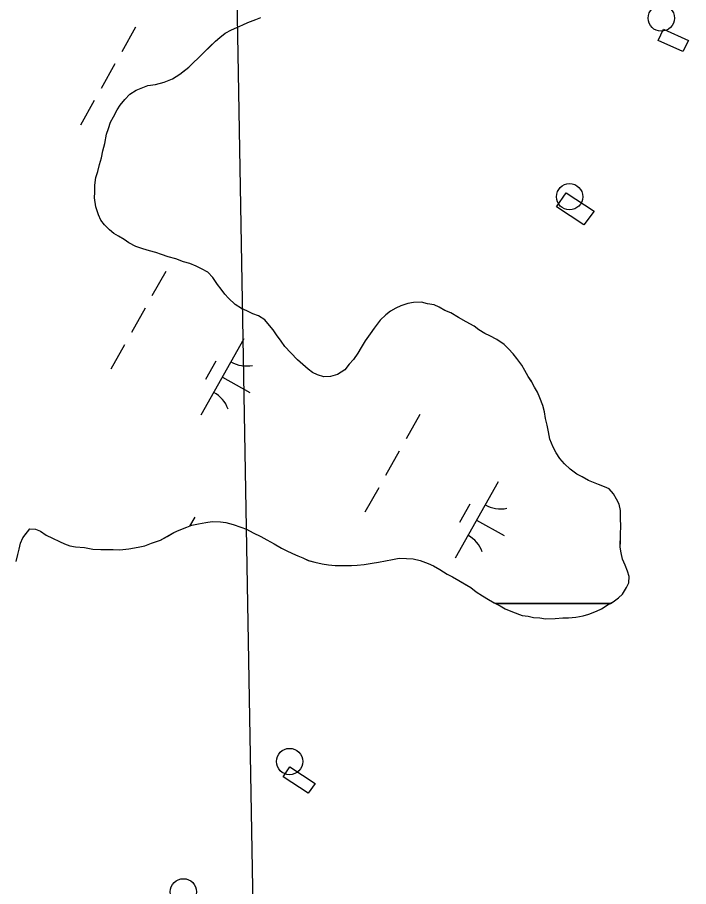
# Model space of a CAD drawing. Extents: x 3913936 to 3933962, y 195330 to 217741.
# Drawn here: x 3930332.3 to 3930715.2, y 210166.4 to 210662.2 of the extents above; entities that cross this region are included whole.
import ezdxf

# ---------------------------------------------------------------- set-up
doc = ezdxf.new("R2010")
doc.units = 0
for name, color, linetype in [('V-BLDG-OTLN', 7, 'Continuous'), ('V-DOMW-TANK', 7, 'Continuous'), ('V-GRID-MAJR', 7, 'Continuous'), ('V-TOPO-SHOR', 7, 'Continuous'), ('V-WETL-SWMP', 7, 'Continuous')]:
    doc.layers.add(name, color=color, linetype=linetype)

msp = doc.modelspace()

# ---------------------------------------------------------------- linework, layer by layer
at = {"layer": 'V-BLDG-OTLN'}
for points in [[(3930700.76, 210655.46), (3930715.17, 210649.01), (3930711.95, 210642.75), (3930697.86, 210649.09)], [(3930645.39, 210562.17), (3930661.32, 210551.71), (3930655.36, 210543.9), (3930639.73, 210554.05)], [(3930487.74, 210234.67), (3930502.19, 210225.2), (3930498.15, 210219.71), (3930483.8, 210229.09)]]:
    msp.add_lwpolyline(points, close=True, dxfattribs=at)
at = {"layer": 'V-DOMW-TANK'}
for centre in [(3930699.59, 210661.78), (3930647.27, 210559.9), (3930487.58, 210237.76), (3930427, 210163.41)]:
    msp.add_circle(centre, 7.5, dxfattribs=at)
at = {"layer": 'V-GRID-MAJR'}
msp.add_line((3930530.76, 206551.74), (3930437.16, 211826.22), dxfattribs=at)
at = {"layer": 'V-TOPO-SHOR'}
for points in [[(3930384.83, 210541.01), (3930382.01, 210543.89), (3930379.87, 210546.56), (3930378.52, 210549.54), (3930377.03, 210554.18), (3930376.33, 210559.36), (3930376.41, 210562.49), (3930376.49, 210566.44), (3930377.13, 210570.78), (3930378.2, 210574.24), (3930379.07, 210578.23), (3930380.3, 210582.16), (3930380.98, 210586.11), (3930382.09, 210590.29), (3930383.17, 210595.49), (3930384.2, 210598.8), (3930385.46, 210602.5), (3930387.16, 210605.45), (3930389.26, 210609.42), (3930390.9, 210612.09), (3930393.59, 210615.42), (3930396.43, 210618.35), (3930400.09, 210620.76), (3930403.9, 210622.26), (3930406.76, 210623.41), (3930411, 210623.92), (3930415.99, 210625.21), (3930420.75, 210627.17), (3930424.93, 210629.9), (3930427.53, 210631.84), (3930430.12, 210633.79), (3930432.31, 210636.14), (3930435.71, 210639.26), (3930439.11, 210642.58), (3930442.1, 210645.52), (3930445.3, 210648.64), (3930447.7, 210650.79), (3930450.88, 210653.13), (3930454.46, 210655.07), (3930457.44, 210656.41), (3930460.82, 210657.96), (3930463.8, 210659.31), (3930468.36, 210661.04), (3930471.14, 210662.19)], [(3930674.12, 210387.47), (3930672.38, 210390.45), (3930669.84, 210393.25), (3930667.09, 210394.46), (3930663.74, 210395.69), (3930660.99, 210396.9), (3930658.04, 210398.12), (3930654.5, 210400.14), (3930651.36, 210401.75), (3930647.63, 210404.56), (3930644.31, 210407.56), (3930641.77, 210410.55), (3930639.63, 210413.74), (3930637.89, 210417.12), (3930635.96, 210421.68), (3930635.22, 210425.84), (3930634.47, 210429.61), (3930633.52, 210433.37), (3930632.97, 210437.13), (3930632.03, 210440.9), (3930630.29, 210445.26), (3930628.95, 210448.44), (3930627.2, 210451.23), (3930625.46, 210454.6), (3930623.71, 210457.39), (3930621.77, 210460.77), (3930620.02, 210463.76), (3930617.1, 210467.54), (3930615.15, 210470.33), (3930612.42, 210473.13), (3930609.88, 210475.53), (3930605.76, 210478.54), (3930601.83, 210480.56), (3930598.88, 210481.97), (3930595.54, 210483.99), (3930592.8, 210485.99), (3930588.28, 210488.61), (3930583.96, 210491.03), (3930579.44, 210493.65), (3930576.1, 210495.07), (3930572.92, 210496.96), (3930569.97, 210498.18), (3930566.26, 210498.89), (3930562.79, 210499.68), (3930558.17, 210499.57), (3930555.04, 210498.94), (3930550.99, 210497.6), (3930548.17, 210496.4), (3930545.19, 210494.7), (3930542.48, 210492.6), (3930539.28, 210489.47), (3930535.87, 210484.96), (3930533.46, 210481.63), (3930530.65, 210477.7), (3930528.44, 210473.97), (3930526.42, 210470.64), (3930524.01, 210467.11), (3930521.61, 210464.36), (3930519.01, 210461.23), (3930514.83, 210458.51), (3930510.86, 210457.37), (3930507.11, 210457.21), (3930503.56, 210458.24), (3930500.61, 210459.65), (3930498.06, 210461.5), (3930495.05, 210464.26), (3930492.04, 210466.86), (3930488.21, 210470.9), (3930484.81, 210474.53), (3930482.78, 210477.48), (3930480.14, 210481.11), (3930478.11, 210483.98), (3930476.08, 210486.37), (3930473.39, 210489.6), (3930469.82, 210491.93), (3930466.55, 210493.15), (3930463.25, 210494.77), (3930460.1, 210496.23), (3930456.49, 210498.52), (3930452.66, 210502), (3930450.63, 210504.24), (3930448.45, 210507.15), (3930446.46, 210509.93), (3930443.7, 210513.8), (3930440.85, 210516.87), (3930437.39, 210518.85), (3930434.24, 210520.31), (3930430.62, 210521.85), (3930427, 210522.72), (3930422.67, 210524.47), (3930418.37, 210525.66), (3930414.51, 210526.97), (3930411.21, 210528.07), (3930407.66, 210528.98), (3930403.8, 210530.09), (3930399.78, 210531.6), (3930395.93, 210533.69), (3930393.11, 210535.5), (3930389.89, 210537.32), (3930387.25, 210538.97), (3930384.83, 210541.01)], [(3930356.27, 210363.3), (3930359.22, 210361.88), (3930362.17, 210360.86), (3930365.53, 210360.23), (3930370.66, 210359.78), (3930375.39, 210358.94), (3930379.94, 210358.69), (3930383.69, 210358.65), (3930386.85, 210358.61), (3930390.8, 210358.57), (3930395.95, 210359.11), (3930401.1, 210360.04), (3930405.06, 210360.79), (3930408.83, 210362.33), (3930413.98, 210364.05), (3930417.76, 210366.18), (3930421.54, 210368.31), (3930424.52, 210369.66), (3930428.89, 210371.39), (3930431.87, 210372.55), (3930435.63, 210373.3), (3930439.79, 210374.04), (3930443.35, 210374.59), (3930448.09, 210374.54), (3930451.25, 210374.11), (3930455.39, 210372.88), (3930459.72, 210371.45), (3930463.07, 210370.23), (3930466.8, 210368.21), (3930471.12, 210366.18), (3930474.66, 210364.17), (3930478.78, 210361.95), (3930482.91, 210359.53), (3930485.66, 210358.12), (3930489.2, 210356.5), (3930492.35, 210355.08), (3930495.1, 210353.86), (3930498.24, 210352.45), (3930501.99, 210351.42), (3930506.13, 210350.58), (3930509.68, 210349.95), (3930513.63, 210349.51), (3930518.77, 210349.65), (3930522.92, 210349.61), (3930526.08, 210349.77), (3930530.04, 210350.12), (3930534.59, 210350.86), (3930538.35, 210351.41), (3930542.31, 210352.16), (3930546.27, 210352.91), (3930550.04, 210353.66), (3930554.19, 210353.61), (3930558.14, 210353.37), (3930562.08, 210352.34), (3930566.6, 210350.71), (3930569.55, 210349.29), (3930573.29, 210347.27), (3930577.41, 210344.66), (3930580.55, 210343.05), (3930584.09, 210341.03), (3930588.21, 210338.61), (3930590.96, 210337), (3930593.9, 210334.6), (3930597.63, 210332.18), (3930600.96, 210330.17), (3930604.3, 210328.36), (3930607.64, 210326.54), (3930610.59, 210324.93), (3930614.72, 210323.1), (3930620.23, 210321.07), (3930623.59, 210320.64), (3930626.74, 210319.81), (3930630.29, 210319.77), (3930633.45, 210319.14), (3930638.99, 210319.28), (3930643.34, 210319.63), (3930646.7, 210319.79), (3930650.85, 210320.14), (3930655.01, 210320.88), (3930658.19, 210321.83), (3930662.55, 210323.57), (3930665.53, 210324.92), (3930669.31, 210327.25), (3930672.1, 210328.8), (3930675.08, 210331.14), (3930677.48, 210333.28), (3930679.7, 210337.01), (3930681.11, 210339.77), (3930681.35, 210343.32), (3930680.39, 210346.29), (3930679.04, 210349.67), (3930677.5, 210353.24), (3930676.75, 210356.81), (3930676.19, 210359.98), (3930676.23, 210363.33), (3930676.28, 210367.68), (3930676.52, 210371.83), (3930676.38, 210376.58), (3930676.23, 210380.92), (3930675.47, 210384.49), (3930674.12, 210387.47)], [(3930331.64, 210351.91), (3930332.47, 210355.85), (3930333.3, 210358.81), (3930334.13, 210362.36), (3930335.34, 210365.31), (3930337.35, 210367.86), (3930339.35, 210370.4), (3930342.71, 210370.36), (3930345.46, 210369.15), (3930348.8, 210366.94), (3930352.34, 210365.12), (3930356.27, 210363.3)]]:
    msp.add_lwpolyline(points, dxfattribs=at)
at = {"layer": 'V-WETL-SWMP'}
for p, q in [((3930457.44, 210656.41), (3930460.82, 210657.96)), ((3930460.82, 210657.96), (3930463.8, 210659.31)), ((3930463.8, 210659.31), (3930468.36, 210661.04)), ((3930468.36, 210661.04), (3930471.14, 210662.19)), ((3930399.67, 210656.55), (3930391.83, 210642.6)), ((3930447.7, 210650.79), (3930450.88, 210653.13)), ((3930450.88, 210653.13), (3930454.46, 210655.06)), ((3930454.46, 210655.06), (3930457.44, 210656.41)), ((3930435.71, 210639.26), (3930445.3, 210648.64)), ((3930445.3, 210648.64), (3930447.7, 210650.79)), ((3930432.32, 210636.14), (3930435.71, 210639.26)), ((3930387.91, 210635.63), (3930380.07, 210621.68)), ((3930424.94, 210629.89), (3930430.12, 210633.79)), ((3930430.12, 210633.79), (3930432.32, 210636.14)), ((3930420.75, 210627.17), (3930424.94, 210629.89)), ((3930403.9, 210622.26), (3930406.76, 210623.41)), ((3930406.76, 210623.41), (3930411, 210623.92)), ((3930411, 210623.92), (3930415.99, 210625.21)), ((3930415.99, 210625.21), (3930420.75, 210627.17)), ((3930393.59, 210615.42), (3930396.43, 210618.35)), ((3930396.43, 210618.35), (3930400.09, 210620.76)), ((3930400.09, 210620.76), (3930403.9, 210622.26)), ((3930376.15, 210614.71), (3930368.31, 210600.76)), ((3930390.91, 210612.09), (3930393.59, 210615.42)), ((3930387.16, 210605.45), (3930389.25, 210609.42)), ((3930389.25, 210609.42), (3930390.91, 210612.09)), ((3930385.46, 210602.5), (3930387.16, 210605.45)), ((3930383.17, 210595.49), (3930384.2, 210598.8)), ((3930384.2, 210598.8), (3930385.46, 210602.5)), ((3930382.09, 210590.29), (3930383.17, 210595.49)), ((3930380.98, 210586.11), (3930382.09, 210590.29)), ((3930380.3, 210582.16), (3930380.98, 210586.11)), ((3930379.07, 210578.22), (3930380.3, 210582.16)), ((3930377.13, 210570.78), (3930378.2, 210574.24)), ((3930378.2, 210574.24), (3930379.07, 210578.22)), ((3930376.49, 210566.44), (3930377.13, 210570.78)), ((3930376.41, 210562.48), (3930376.49, 210566.44)), ((3930376.33, 210559.36), (3930376.41, 210562.48)), ((3930377.03, 210554.18), (3930376.33, 210559.36)), ((3930378.52, 210549.54), (3930377.03, 210554.18)), ((3930379.87, 210546.56), (3930378.52, 210549.54)), ((3930382.01, 210543.89), (3930379.87, 210546.56)), ((3930384.83, 210541.01), (3930382.01, 210543.89)), ((3930387.25, 210538.97), (3930384.83, 210541.01)), ((3930389.89, 210537.32), (3930387.25, 210538.97)), ((3930393.11, 210535.5), (3930389.89, 210537.32)), ((3930395.93, 210533.69), (3930393.11, 210535.5)), ((3930399.78, 210531.6), (3930395.93, 210533.69)), ((3930403.8, 210530.09), (3930399.78, 210531.6)), ((3930407.66, 210528.98), (3930403.8, 210530.09)), ((3930411.21, 210528.07), (3930407.66, 210528.98)), ((3930414.51, 210526.97), (3930411.21, 210528.07)), ((3930418.37, 210525.66), (3930414.51, 210526.97)), ((3930422.67, 210524.46), (3930418.37, 210525.66)), ((3930427, 210522.72), (3930422.67, 210524.46)), ((3930430.62, 210521.85), (3930427, 210522.72)), ((3930434.24, 210520.31), (3930430.62, 210521.85)), ((3930437.39, 210518.85), (3930434.24, 210520.31)), ((3930416.89, 210517.29), (3930409.05, 210503.34)), ((3930440.85, 210516.87), (3930437.39, 210518.85)), ((3930443.7, 210513.8), (3930440.85, 210516.87)), ((3930446.46, 210509.93), (3930443.7, 210513.8)), ((3930448.45, 210507.15), (3930446.46, 210509.93)), ((3930450.63, 210504.24), (3930448.45, 210507.15)), ((3930452.66, 210502), (3930450.63, 210504.24)), ((3930456.49, 210498.52), (3930452.66, 210502)), ((3930558.17, 210499.57), (3930555.04, 210498.94)), ((3930562.79, 210499.68), (3930558.17, 210499.57)), ((3930566.26, 210498.89), (3930562.79, 210499.68)), ((3930405.13, 210496.37), (3930397.29, 210482.42)), ((3930460.1, 210496.23), (3930456.49, 210498.52)), ((3930463.25, 210494.77), (3930460.1, 210496.23)), ((3930466.55, 210493.15), (3930463.25, 210494.77)), ((3930545.19, 210494.7), (3930542.48, 210492.59)), ((3930548.17, 210496.4), (3930545.19, 210494.7)), ((3930550.99, 210497.6), (3930548.17, 210496.4)), ((3930555.04, 210498.94), (3930550.99, 210497.6)), ((3930569.97, 210498.18), (3930566.26, 210498.89)), ((3930572.92, 210496.96), (3930569.97, 210498.18)), ((3930576.1, 210495.07), (3930572.92, 210496.96)), ((3930579.44, 210493.65), (3930576.1, 210495.07)), ((3930469.82, 210491.93), (3930466.55, 210493.15)), ((3930473.39, 210489.6), (3930469.82, 210491.93)), ((3930476.08, 210486.37), (3930473.39, 210489.6)), ((3930539.28, 210489.47), (3930535.87, 210484.96)), ((3930542.48, 210492.59), (3930539.28, 210489.47)), ((3930583.96, 210491.03), (3930579.44, 210493.65)), ((3930588.28, 210488.61), (3930583.96, 210491.03)), ((3930478.11, 210483.97), (3930476.08, 210486.37)), ((3930535.87, 210484.96), (3930533.46, 210481.63)), ((3930592.8, 210485.99), (3930588.28, 210488.61)), ((3930595.54, 210483.99), (3930592.8, 210485.99)), ((3930480.14, 210481.11), (3930478.11, 210483.97)), ((3930482.78, 210477.48), (3930480.14, 210481.11)), ((3930533.46, 210481.63), (3930530.65, 210477.7)), ((3930598.88, 210481.97), (3930595.54, 210483.99)), ((3930601.83, 210480.56), (3930598.88, 210481.97)), ((3930605.76, 210478.54), (3930601.83, 210480.56)), ((3930393.37, 210475.45), (3930385.53, 210461.5)), ((3930461.47, 210478.81), (3930436.97, 210435.22)), ((3930484.81, 210474.53), (3930482.78, 210477.48)), ((3930488.21, 210470.9), (3930484.81, 210474.53)), ((3930530.65, 210477.7), (3930528.44, 210473.97)), ((3930609.88, 210475.53), (3930605.76, 210478.54)), ((3930612.42, 210473.13), (3930609.88, 210475.53)), ((3930492.03, 210466.86), (3930488.21, 210470.9)), ((3930526.42, 210470.64), (3930524.01, 210467.11)), ((3930528.44, 210473.97), (3930526.42, 210470.64)), ((3930615.16, 210470.33), (3930612.42, 210473.13)), ((3930617.1, 210467.54), (3930615.16, 210470.33)), ((3930445.43, 210466.03), (3930439.55, 210455.56)), ((3930495.05, 210464.26), (3930492.03, 210466.86)), ((3930524.01, 210467.11), (3930521.61, 210464.36)), ((3930620.02, 210463.76), (3930617.1, 210467.54)), ((3930498.06, 210461.5), (3930495.05, 210464.26)), ((3930500.61, 210459.65), (3930498.06, 210461.5)), ((3930503.56, 210458.24), (3930500.61, 210459.65)), ((3930519.01, 210461.23), (3930514.83, 210458.51)), ((3930521.61, 210464.36), (3930519.01, 210461.23)), ((3930621.77, 210460.77), (3930620.02, 210463.76)), ((3930623.71, 210457.39), (3930621.77, 210460.77)), ((3930449.22, 210457.01), (3930464.91, 210448.19)), ((3930507.11, 210457.21), (3930503.56, 210458.24)), ((3930510.86, 210457.37), (3930507.11, 210457.21)), ((3930514.83, 210458.51), (3930510.86, 210457.37)), ((3930625.46, 210454.61), (3930623.71, 210457.39)), ((3930627.2, 210451.23), (3930625.46, 210454.61)), ((3930628.95, 210448.44), (3930627.2, 210451.23)), ((3930630.29, 210445.26), (3930628.95, 210448.44)), ((3930632.02, 210440.9), (3930630.29, 210445.26)), ((3930632.97, 210437.13), (3930632.02, 210440.9)), ((3930561.89, 210435.78), (3930554.05, 210421.83)), ((3930633.52, 210433.37), (3930632.97, 210437.13)), ((3930634.47, 210429.61), (3930633.52, 210433.37)), ((3930635.22, 210425.84), (3930634.47, 210429.61)), ((3930635.96, 210421.68), (3930635.22, 210425.84)), ((3930637.89, 210417.12), (3930635.96, 210421.68)), ((3930639.63, 210413.74), (3930637.89, 210417.12)), ((3930550.13, 210414.86), (3930542.29, 210400.91)), ((3930641.77, 210410.55), (3930639.63, 210413.74)), ((3930644.31, 210407.56), (3930641.77, 210410.55)), ((3930647.63, 210404.56), (3930644.31, 210407.56)), ((3930651.36, 210401.75), (3930647.63, 210404.56)), ((3930654.5, 210400.14), (3930651.36, 210401.75)), ((3930658.04, 210398.12), (3930654.5, 210400.14)), ((3930606.47, 210397.3), (3930581.97, 210353.71)), ((3930660.99, 210396.9), (3930658.04, 210398.12)), ((3930663.74, 210395.69), (3930660.99, 210396.9)), ((3930667.09, 210394.46), (3930663.74, 210395.69)), ((3930538.37, 210393.94), (3930530.53, 210379.99)), ((3930669.84, 210393.25), (3930667.09, 210394.46)), ((3930672.38, 210390.45), (3930669.84, 210393.25)), ((3930674.12, 210387.47), (3930672.38, 210390.45)), ((3930675.48, 210384.49), (3930674.12, 210387.47)), ((3930590.43, 210384.52), (3930584.55, 210374.06)), ((3930676.23, 210380.92), (3930675.48, 210384.49)), ((3930676.38, 210376.57), (3930676.23, 210380.92)), ((3930433.46, 210377.2), (3930430.55, 210372.04)), ((3930594.22, 210375.5), (3930609.91, 210366.68)), ((3930676.52, 210371.83), (3930676.38, 210376.57)), ((3930335.34, 210365.31), (3930339.35, 210370.4)), ((3930339.35, 210370.4), (3930342.71, 210370.36)), ((3930342.71, 210370.36), (3930345.46, 210369.15)), ((3930424.52, 210369.66), (3930428.89, 210371.39)), ((3930428.89, 210371.39), (3930431.87, 210372.55)), ((3930431.87, 210372.55), (3930435.63, 210373.3)), ((3930435.63, 210373.3), (3930439.79, 210374.04)), ((3930439.79, 210374.04), (3930443.35, 210374.59)), ((3930443.35, 210374.59), (3930448.09, 210374.54)), ((3930448.09, 210374.54), (3930451.25, 210374.11)), ((3930451.25, 210374.11), (3930455.39, 210372.88)), ((3930455.39, 210372.88), (3930459.72, 210371.45)), ((3930459.72, 210371.45), (3930463.07, 210370.23)), ((3930676.28, 210367.68), (3930676.52, 210371.83)), ((3930345.46, 210369.15), (3930348.8, 210366.94)), ((3930348.8, 210366.94), (3930352.34, 210365.12)), ((3930413.99, 210364.05), (3930421.54, 210368.31)), ((3930421.54, 210368.31), (3930424.52, 210369.66)), ((3930463.07, 210370.23), (3930466.8, 210368.21)), ((3930466.8, 210368.21), (3930471.12, 210366.18)), ((3930471.12, 210366.18), (3930474.66, 210364.17)), ((3930676.19, 210359.98), (3930676.28, 210367.68)), ((3930333.3, 210358.81), (3930334.13, 210362.36)), ((3930334.13, 210362.36), (3930335.34, 210365.31)), ((3930352.34, 210365.12), (3930356.27, 210363.3)), ((3930356.27, 210363.3), (3930359.22, 210361.88)), ((3930359.22, 210361.88), (3930362.17, 210360.86)), ((3930362.17, 210360.86), (3930365.52, 210360.23)), ((3930401.1, 210360.04), (3930405.06, 210360.79)), ((3930405.06, 210360.79), (3930408.83, 210362.33)), ((3930408.83, 210362.33), (3930413.99, 210364.05)), ((3930474.66, 210364.17), (3930478.79, 210361.95)), ((3930478.79, 210361.95), (3930482.91, 210359.53)), ((3930331.64, 210351.91), (3930332.47, 210355.85)), ((3930332.47, 210355.85), (3930333.3, 210358.81)), ((3930365.52, 210360.23), (3930370.66, 210359.78)), ((3930370.66, 210359.78), (3930375.39, 210358.94)), ((3930375.39, 210358.94), (3930379.94, 210358.69)), ((3930379.94, 210358.69), (3930390.8, 210358.57)), ((3930390.8, 210358.57), (3930395.95, 210359.11)), ((3930395.95, 210359.11), (3930401.1, 210360.04)), ((3930482.91, 210359.53), (3930485.66, 210358.12)), ((3930485.66, 210358.12), (3930489.2, 210356.5)), ((3930489.2, 210356.5), (3930492.35, 210355.08)), ((3930676.75, 210356.81), (3930676.19, 210359.98)), ((3930677.5, 210353.24), (3930676.75, 210356.81)), ((3930492.35, 210355.08), (3930495.1, 210353.87)), ((3930495.1, 210353.87), (3930498.25, 210352.45)), ((3930498.25, 210352.45), (3930501.99, 210351.42)), ((3930501.99, 210351.42), (3930506.13, 210350.58)), ((3930506.13, 210350.58), (3930509.68, 210349.95)), ((3930530.04, 210350.12), (3930534.59, 210350.86)), ((3930534.59, 210350.86), (3930538.35, 210351.41)), ((3930538.35, 210351.41), (3930546.27, 210352.91)), ((3930546.27, 210352.91), (3930550.04, 210353.66)), ((3930550.04, 210353.66), (3930554.19, 210353.61)), ((3930554.19, 210353.61), (3930558.14, 210353.37)), ((3930558.14, 210353.37), (3930562.08, 210352.34)), ((3930562.08, 210352.34), (3930566.6, 210350.71)), ((3930566.6, 210350.71), (3930569.55, 210349.29)), ((3930679.04, 210349.67), (3930677.5, 210353.24)), ((3930509.68, 210349.95), (3930513.63, 210349.51)), ((3930513.63, 210349.51), (3930518.77, 210349.65)), ((3930518.77, 210349.65), (3930522.92, 210349.61)), ((3930522.92, 210349.61), (3930526.08, 210349.77)), ((3930526.08, 210349.77), (3930530.04, 210350.12)), ((3930569.55, 210349.29), (3930573.29, 210347.27)), ((3930573.29, 210347.27), (3930577.41, 210344.66)), ((3930680.39, 210346.29), (3930679.04, 210349.67)), ((3930681.35, 210343.32), (3930680.39, 210346.29)), ((3930577.41, 210344.66), (3930580.55, 210343.04)), ((3930580.55, 210343.04), (3930584.09, 210341.03)), ((3930584.09, 210341.03), (3930590.96, 210337)), ((3930681.11, 210339.76), (3930681.35, 210343.32)), ((3930590.96, 210337), (3930593.9, 210334.6)), ((3930677.48, 210333.28), (3930679.7, 210337.01)), ((3930679.7, 210337.01), (3930681.11, 210339.76)), ((3930593.9, 210334.6), (3930597.63, 210332.18)), ((3930597.63, 210332.18), (3930600.96, 210330.17)), ((3930672.1, 210328.8), (3930675.08, 210331.14)), ((3930675.08, 210331.14), (3930677.48, 210333.28)), ((3930600.96, 210330.17), (3930605.01, 210327.97)), ((3930605.01, 210327.97), (3930670.61, 210327.97)), ((3930670.61, 210327.97), (3930672.1, 210328.8))]:
    msp.add_line(p, q, dxfattribs=at)
msp.add_lwpolyline([(3930670.61, 210327.97), (3930605.01, 210327.97), (3930607.64, 210326.54), (3930610.59, 210324.93), (3930614.72, 210323.1), (3930620.23, 210321.07), (3930623.59, 210320.63), (3930626.74, 210319.81), (3930630.3, 210319.77), (3930633.45, 210319.14), (3930638.99, 210319.28), (3930643.34, 210319.63), (3930646.7, 210319.79), (3930650.85, 210320.14), (3930655.01, 210320.88), (3930658.18, 210321.83), (3930662.55, 210323.57), (3930665.53, 210324.92), (3930669.31, 210327.25)], close=True, dxfattribs=at)
for centre, start, end in [((3930462.96, 210480.98), 239.8861, 281.4297), ((3930435.89, 210432.82), 19.8861, 61.4297), ((3930607.96, 210399.47), 239.8861, 281.4297), ((3930580.89, 210351.31), 19.8861, 61.4297)]:
    msp.add_arc(centre, 17.62, start, end, dxfattribs=at)

doc.saveas('drawing.dxf')
